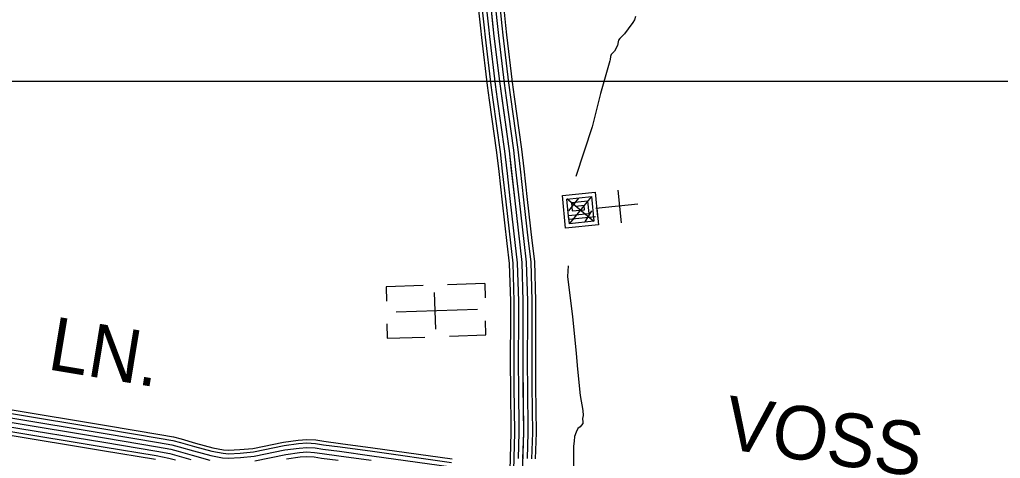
# Model space of a CAD drawing. Extents: x 1551132 to 1791609, y 378168 to 563823.
# Drawn here: x 1662303 to 1669092, y 442743 to 445779 of the extents above; entities that cross this region are included whole.
import ezdxf

# ---------------------------------------------------------------- set-up
doc = ezdxf.new("R2010")
doc.units = 0
for name, color, linetype in [('DESIGN - ROW - Right-of-Way and Easement Labels', 7, 'Continuous'), ('DESIGN - ROW - Right-of-Way Linework', 7, 'Continuous'), ('DESIGN - TRANSPORTATION - Text', 7, 'Continuous'), ('DESIGN - UTILITIES - Cable (Underground) with Text', 7, 'Continuous'), ('SURVEY - CONTOURS - Index with Text', 7, 'Continuous'), ('SURVEY - TRANSPORTATION - Roads', 7, 'Continuous')]:
    doc.layers.add(name, color=color, linetype=linetype)

msp = doc.modelspace()

# ---------------------------------------------------------------- linework, layer by layer
at = {"layer": 'DESIGN - ROW - Right-of-Way Linework'}
msp.add_lwpolyline([(1673108.603, 445351.039), (1656711.846, 445351.03)], dxfattribs=at)
at = {"layer": 'DESIGN - TRANSPORTATION - Text'}
for points in [[(1666567.273, 445800.164), (1666559.04, 445778.222), (1666546.848, 445760.33), (1666516.399, 445716.612), (1666490.033, 445680.852), (1666457.726, 445649.168), (1666447.601, 445637.26), (1666445.476, 445625.268), (1666441.209, 445601.284), (1666420.793, 445561.458), (1666398.552, 445537.665), (1666392.402, 445523.715), (1666390.185, 445503.714), (1666388.077, 445493.722), (1666323.637, 445268.133), (1666296.446, 445158.289), (1666267.121, 445036.452), (1666152.466, 444692.81)], [(1666098.991, 444074.727), (1666095.758, 444000.958), (1666130.599, 443722.209), (1666143.065, 443585.889), (1666155.748, 443469.594), (1666164.523, 443361.358), (1666182.464, 443178.92), (1666201.272, 443074.576), (1666204.863, 443038.483), (1666198.647, 443018.524), (1666202.372, 442994.457), (1666202.263, 442984.44), (1666182.022, 442960.631), (1666165.931, 442950.798), (1666155.656, 442924.872), (1666143.34, 442894.971), (1666140.965, 442860.954), (1666136.59, 442826.953), (1666137.532, 442732.817), (1666136.706, 442658.732), (1666135.673, 442643.898)]]:
    msp.add_lwpolyline(points, dxfattribs=at)
at = {"layer": 'DESIGN - UTILITIES - Cable (Underground) with Text'}
for p, q in [((1666469.844, 444372.377), (1666447.291, 444599.356)), ((1664839.557, 443930.023), (1664843.034, 443830.325)), ((1665096.186, 443938.843), (1664839.566, 443929.948)), ((1665522.386, 443953.599), (1665264.449, 443944.645)), ((1665522.386, 443953.424), (1665525.854, 443853.992)), ((1665172.243, 443891.395), (1665181.055, 443637.933)), ((1665530.749, 443597.522), (1665527.356, 443695.729)), ((1664844.503, 443673.336), (1664847.962, 443574.347)), ((1664847.971, 443573.73), (1665108.64, 443582.783)), ((1665279.462, 443588.711), (1665530.749, 443597.389))]:
    msp.add_line(p, q, dxfattribs=at)
for points in [[(1666303.462, 444472.539), (1666298.429, 444471.998), (1666309.706, 444358.508), (1666082.727, 444335.956), (1666060.183, 444562.926), (1666287.161, 444585.479), (1666304.072, 444415.249), (1666300.038, 444414.849)], [(1666278.731, 444382.307), (1666090.249, 444539.385)], [(1666289.922, 444413.84), (1666105.467, 444395.521), (1666091.374, 444537.377), (1666261.604, 444554.287), (1666278.514, 444384.057), (1666108.284, 444367.139), (1666102.65, 444423.888), (1666244.506, 444437.981), (1666236.055, 444523.104), (1666122.565, 444511.828), (1666128.199, 444455.079), (1666213.314, 444463.538), (1666210.497, 444491.904), (1666153.749, 444486.27)], [(1666171.789, 444544.57), (1666101.533, 444455.52)], [(1666258.837, 444553.221), (1666110.184, 444368.489)], [(1666581.39, 444502.534), (1666292.604, 444471.364)], [(1666262.563, 444456.889), (1666214.607, 444378.857)], [(1664909.075, 443756.877), (1665471.747, 443776.41)]]:
    msp.add_lwpolyline(points, dxfattribs=at)
at = {"layer": 'SURVEY - CONTOURS - Index with Text'}
for points in [[(1665436.283, 446209.566), (1665442.558, 446177.04), (1665466.599, 445974.326), (1665493.415, 445720.395)], [(1665460.549, 446214.249), (1665466.999, 446180.84), (1665491.157, 445977.076), (1665517.989, 445722.995)], [(1665490.982, 446220.124), (1665497.648, 446185.615), (1665521.964, 445980.535), (1665548.822, 445726.245)], [(1665521.423, 446226), (1665528.298, 446190.382), (1665552.772, 445983.985), (1665579.646, 445729.503)], [(1665551.864, 446231.875), (1665558.947, 446195.149), (1665583.58, 445987.435), (1665610.47, 445732.762)], [(1665582.296, 446237.75), (1665589.596, 446199.924), (1665614.387, 445990.893), (1665641.303, 445736.012)], [(1665607.546, 446242.625), (1665615.029, 446203.874), (1665639.945, 445993.76), (1665666.877, 445738.712)], [(1665552.772, 445983.985), (1665586.413, 445665.402), (1665625.97, 445334.768), (1665690.543, 444871.814), (1665729.975, 444525.155), (1665778.816, 444098.352), (1665786.84, 443832.004), (1665785.515, 443385.517), (1665790.056, 442920.972), (1665771.148, 442262.371)], [(1665548.822, 445726.27), (1665555.605, 445661.935), (1665595.229, 445330.784), (1665609.437, 445228.923)], [(1665579.646, 445729.52), (1665586.413, 445665.402), (1665625.97, 445334.768), (1665640.136, 445233.207)], [(1665610.47, 445732.77), (1665617.22, 445668.868), (1665656.711, 445338.751), (1665670.835, 445237.49)], [(1665641.303, 445736.028), (1665648.02, 445672.335), (1665687.46, 445342.735), (1665701.543, 445241.774)], [(1665666.877, 445738.729), (1665673.577, 445675.219), (1665712.959, 445346.035), (1665727.009, 445245.324)], [(1665493.407, 445720.42), (1665500.24, 445655.701), (1665539.972, 445323.626), (1665554.255, 445221.223)], [(1665517.989, 445723.011), (1665524.806, 445658.468), (1665564.48, 445326.801), (1665578.729, 445224.64)], [(1665554.255, 445221.24), (1665604.512, 444860.922), (1665619.653, 444727.769)], [(1665578.729, 445224.657), (1665629.028, 444864.031), (1665644.211, 444730.56)], [(1665609.437, 445228.94), (1665659.785, 444867.922), (1665675.01, 444734.069)], [(1665640.136, 445233.224), (1665690.543, 444871.814), (1665705.809, 444737.569)], [(1665670.835, 445237.507), (1665721.301, 444875.706), (1665736.609, 444741.069)], [(1665701.543, 445241.791), (1665752.058, 444879.598), (1665767.408, 444744.578)], [(1665727.009, 445245.341), (1665777.574, 444882.831), (1665792.966, 444747.478)], [(1665619.653, 444727.785), (1665643.819, 444515.322), (1665676.36, 444230.947)], [(1665644.211, 444730.577), (1665668.377, 444518.13), (1665700.918, 444233.756)], [(1665675.01, 444734.086), (1665699.176, 444521.638), (1665731.717, 444237.281)], [(1665705.809, 444737.586), (1665729.975, 444525.155), (1665762.516, 444240.806)], [(1665736.609, 444741.086), (1665760.775, 444528.672), (1665793.315, 444244.331)], [(1665767.408, 444744.594), (1665791.574, 444532.18), (1665824.115, 444247.856)], [(1665792.966, 444747.503), (1665817.123, 444535.097), (1665849.664, 444250.781)], [(1665676.36, 444230.964), (1665692.251, 444092.11), (1665700.126, 443830.829), (1665699.859, 443742.118)], [(1665700.918, 444233.773), (1665716.925, 444093.886), (1665724.842, 443831.162), (1665724.575, 443742.043)], [(1665731.717, 444237.298), (1665747.866, 444096.119), (1665755.841, 443831.579), (1665755.574, 443741.951)], [(1665762.516, 444240.823), (1665778.816, 444098.352), (1665786.84, 443832.004), (1665786.574, 443741.86)], [(1665793.315, 444244.348), (1665809.765, 444100.586), (1665817.84, 443832.429), (1665817.573, 443741.768)], [(1665824.115, 444247.873), (1665840.706, 444102.819), (1665848.839, 443832.845), (1665848.572, 443741.676)], [(1665849.664, 444250.798), (1665866.38, 444104.669), (1665874.555, 443833.195), (1665874.288, 443741.601)], [(1665699.859, 443742.135), (1665698.8, 443385.217), (1665700.217, 443241.022)], [(1665724.575, 443742.06), (1665723.517, 443385.309), (1665724.925, 443241.263)], [(1665755.574, 443741.968), (1665754.516, 443385.409), (1665755.924, 443241.572)], [(1665786.574, 443741.876), (1665785.515, 443385.517), (1665786.923, 443241.872)], [(1665817.573, 443741.785), (1665816.514, 443385.625), (1665817.923, 443242.172)], [(1665848.572, 443741.693), (1665847.514, 443385.725), (1665848.922, 443242.48)], [(1665874.288, 443741.618), (1665873.23, 443385.817), (1665874.63, 443242.73)], [(1665700.209, 443241.038), (1665703.333, 442921.797), (1665698.233, 442744.45)], [(1665724.925, 443241.28), (1665728.05, 442921.563), (1665722.941, 442743.742)], [(1665755.924, 443241.588), (1665759.049, 442921.263), (1665753.932, 442742.85)], [(1665786.923, 443241.888), (1665790.056, 442920.972), (1665784.915, 442741.959)], [(1665817.923, 443242.188), (1665821.064, 442920.68), (1665815.897, 442741.067)], [(1665848.922, 443242.497), (1665852.063, 442920.38), (1665846.888, 442740.175)], [(1665874.63, 443242.747), (1665877.779, 442920.138), (1665872.596, 442739.442)], [(1665698.233, 442744.467), (1665684.492, 442265.563), (1665683.617, 442246.087)], [(1665722.941, 442743.75), (1665709.191, 442264.654), (1665708.308, 442244.971)]]:
    msp.add_lwpolyline(points, dxfattribs=at)
at = {"layer": 'SURVEY - TRANSPORTATION - Roads'}
for points in [[(1657951.433, 444370.572), (1658960.126, 444227.011), (1659938.011, 444095.549), (1660515.439, 444008.122), (1660671.594, 443981.788), (1660683.735, 443977.722), (1660683.877, 443977.63), (1660690.785, 443970.396), (1660691.81, 443946.579), (1660677.077, 443796.775), (1660626.678, 443454.2), (1660616.761, 443370.964), (1660611.536, 443308.537), (1660614.845, 443263.445), (1660632.644, 443220.677), (1660661.094, 443191.601), (1660697.376, 443167.984), (1660738.358, 443150.417), (1660844.473, 443133.875), (1661155.474, 443080.89), (1662195.541, 442910.703), (1662875.933, 442798.075), (1663243.166, 442736.332)], [(1662223.865, 443082.824), (1662904.632, 442970.138), (1663273.282, 442908.153), (1663367.73, 442890.92), (1663422.12, 442877.294), (1663520.501, 442848.11), (1663639.54, 442816.118), (1663714.43, 442802.567), (1663748.104, 442799.176), (1663827.661, 442803.843), (1663917.492, 442812.359), (1664130.087, 442856.011), (1664231.66, 442869.853), (1664290.517, 442874.253), (1664354.032, 442870.936), (1664409.247, 442861.878), (1664523.828, 442846.911), (1664747.864, 442816.677), (1665296.751, 442739.35)], [(1662214.815, 443027.848), (1662895.466, 442915.178), (1663263.657, 442853.269), (1663355.947, 442836.435), (1663407.421, 442823.534), (1663505.352, 442794.484), (1663627.324, 442761.708), (1663706.664, 442747.349), (1663746.938, 442743.291), (1663831.919, 442748.283), (1663925.75, 442757.166), (1664139.462, 442801.051), (1664237.509, 442814.418), (1664291.142, 442818.426), (1664348.049, 442815.451), (1664401.131, 442806.751), (1664516.495, 442791.684), (1664740.248, 442761.484), (1665289.201, 442684.148)], [(1662219.849, 443058.432), (1662900.566, 442945.762), (1663269.016, 442883.803), (1663362.497, 442866.752), (1663415.604, 442853.444), (1663513.785, 442824.318), (1663634.124, 442791.984), (1663710.988, 442778.067), (1663747.588, 442774.383), (1663829.552, 442779.192), (1663921.159, 442787.875), (1664134.245, 442831.627), (1664234.251, 442845.26), (1664290.8, 442849.494), (1664351.382, 442846.319), (1664405.647, 442837.427), (1664520.569, 442822.41), (1664744.481, 442792.193), (1665293.401, 442714.858)], [(1662204.749, 442966.663), (1662885.266, 442854.027), (1663252.958, 442792.2), (1663342.83, 442775.8), (1663391.071, 442763.716), (1663488.485, 442734.816)], [(1662209.782, 442997.255), (1662890.366, 442884.602), (1663258.307, 442822.734), (1663349.389, 442806.117), (1663399.246, 442793.625), (1663496.918, 442764.65), (1663620.532, 442731.432)], [(1662209.782, 442997.255), (1662890.366, 442884.602), (1663258.307, 442822.734), (1663349.389, 442806.117), (1663399.246, 442793.625), (1663496.918, 442764.65), (1663620.532, 442731.432)], [(1662199.716, 442936.078), (1662880.166, 442823.443), (1663247.599, 442761.666), (1663336.281, 442745.482), (1663382.888, 442733.807)], [(1663930.342, 442726.466), (1664144.678, 442770.475), (1664240.759, 442783.576), (1664291.492, 442787.367), (1664344.724, 442784.584), (1664396.614, 442776.075), (1664512.411, 442760.95), (1664736.014, 442730.774)], [(1663930.342, 442726.466), (1664144.678, 442770.475), (1664240.759, 442783.576), (1664291.492, 442787.367), (1664344.724, 442784.584), (1664396.614, 442776.075), (1664512.411, 442760.95), (1664736.014, 442730.774)], [(1664149.895, 442739.899), (1664244.009, 442752.733), (1664291.841, 442756.308), (1664341.399, 442753.716), (1664392.097, 442745.4), (1664508.328, 442730.216)]]:
    msp.add_lwpolyline(points, dxfattribs=at)

# ---------------------------------------------------------------- texts
at = {"layer": 'DESIGN - ROW - Right-of-Way and Easement Labels'}
for s, rotation, p in [('LN.', 350.601175, (1662487.101, 443360.573)), ('VOSS', 351.6439861, (1667166.116, 442813.078))]:
    msp.add_text(s, height=369.9917, rotation=rotation, dxfattribs=at).set_placement(p)

doc.saveas('drawing.dxf')
